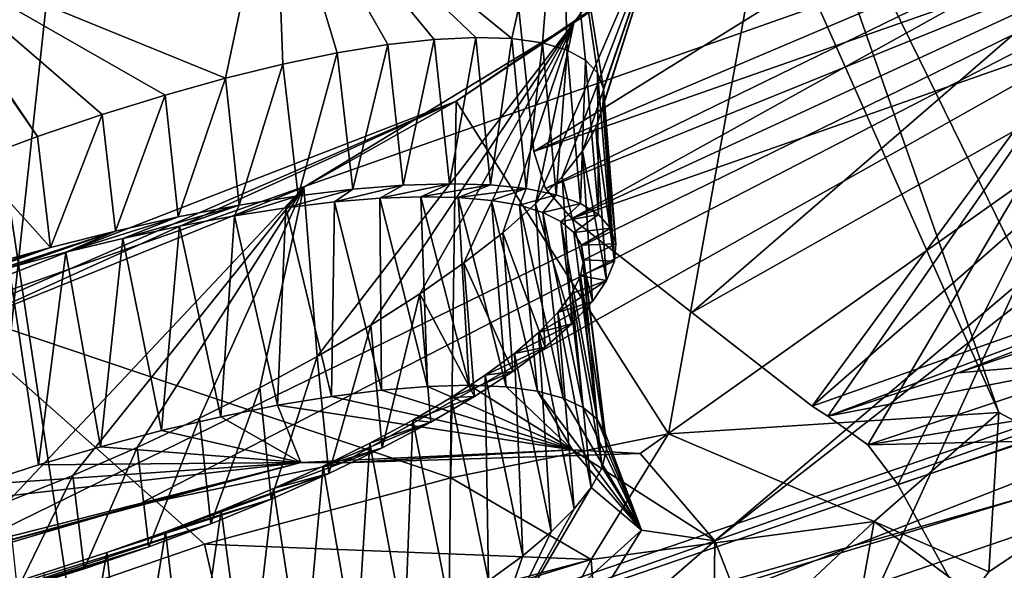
# Model space of a CAD drawing. Header units: metres. Extents: x -147 to 294, y -23 to 81.
# Tile 687 of 742: x 273.84 to 277.19, y 20.96 to 22.83. Entities that reach past the tile are written whole.
import ezdxf

# ---------------------------------------------------------------- set-up
doc = ezdxf.new("R2010")
doc.units = ezdxf.units.M
doc.layers.add('solid_AVA_153', color=7, linetype='CONTINUOUS')

msp = doc.modelspace()

# ---------------------------------------------------------------- linework, layer by layer
at = {"layer": 'solid_AVA_153'}
for points in [[(281.090759, 27.782938, 261.125031), (273.298553, 25.552353, 267.087738), (274.871796, 15.161433, 263.687531)], [(281.090759, 27.782938, 261.125031), (274.871796, 15.161433, 263.687531), (282.133179, 17.295027, 257.928406)], [(269.839508, 22.78021, 188.959213), (266.184479, 23.344116, 184.17128), (275.073944, 26.893671, 181.479767)], [(270.113403, 22.905949, 188.809036), (269.839508, 22.78021, 188.959213), (275.073944, 26.893671, 181.479767)], [(266.891571, 23.903015, 265.089081), (274.224762, 25.604277, 261.007599), (272.774292, 12.198071, 259.966278)], [(274.224762, 25.604277, 261.007599), (277.891327, 23.361124, 257.481934), (272.774292, 12.198071, 259.966278)], [(273.298553, 25.552353, 267.087738), (266.333405, 13.36541, 267.465149), (274.871796, 15.161433, 263.687531)], [(276.372711, 23.784113, 200.870712), (277.607422, 21.266909, 212.15889), (278.049072, 25.45262, 196.911346)], [(275.590973, 22.385658, 255.976196), (275.483337, 23.40773, 256.219147), (279.956787, 25.094995, 251.102448)], [(278.183624, 23.293781, 253.304214), (275.590973, 22.385658, 255.976196), (279.956787, 25.094995, 251.102448)], [(272.420959, 21.426838, 196.01593), (273.480469, 23.312174, 190.740845), (275.39267, 24.495562, 188.833923)], [(279.631287, 23.962055, 195.209442), (272.420959, 21.426838, 196.01593), (275.39267, 24.495562, 188.833923)], [(273.512421, 20.968189, 198.791458), (272.420959, 21.426838, 196.01593), (279.631287, 23.962055, 195.209442)], [(274.238586, 21.181356, 198.826004), (273.512421, 20.968189, 198.791458), (279.631287, 23.962055, 195.209442)], [(274.940186, 21.326372, 199.087189), (274.238586, 21.181356, 198.826004), (279.631287, 23.962055, 195.209442)], [(275.953888, 21.357759, 200.125351), (274.940186, 21.326372, 199.087189), (279.631287, 23.962055, 195.209442)], [(276.20813, 21.06086, 201.503845), (275.953888, 21.357759, 200.125351), (279.631287, 23.962055, 195.209442)], [(276.20813, 21.06086, 201.503845), (279.631287, 23.962055, 195.209442), (279.340332, 23.507404, 196.438736)], [(276.372711, 23.784113, 200.870712), (277.174988, 21.497374, 210.634293), (277.607422, 21.266909, 212.15889)], [(276.372711, 23.784113, 200.870712), (276.38443, 23.275013, 202.749542), (277.174988, 21.497374, 210.634293)], [(275.516754, 22.769531, 200.444611), (275.682129, 23.512913, 200.413239), (274.709534, 23.425734, 199.478989)], [(275.516754, 22.769531, 200.444611), (275.620758, 22.755217, 200.64183), (275.682129, 23.512913, 200.413239)], [(275.620758, 22.755217, 200.64183), (275.704498, 22.730661, 200.846252), (275.682129, 23.512913, 200.413239)], [(275.828735, 22.599361, 201.481262), (276.065979, 23.289627, 201.701324), (275.682129, 23.512913, 200.413239)], [(275.808685, 22.652742, 201.267227), (275.828735, 22.599361, 201.481262), (275.682129, 23.512913, 200.413239)], [(275.767212, 22.696421, 201.055328), (275.808685, 22.652742, 201.267227), (275.682129, 23.512913, 200.413239)], [(275.704498, 22.730661, 200.846252), (275.767212, 22.696421, 201.055328), (275.682129, 23.512913, 200.413239)], [(276.20813, 21.06086, 201.503845), (279.340332, 23.507404, 196.438736), (277.017029, 18.993937, 210.50383)], [(277.31427, 18.824436, 211.593063), (277.017029, 18.993937, 210.50383), (279.340332, 23.507404, 196.438736)], [(274.541595, 22.634813, 199.527771), (274.709534, 23.425734, 199.478989), (273.473663, 23.070343, 199.147614)], [(274.541595, 22.634813, 199.527771), (274.737305, 22.682701, 199.639221), (274.709534, 23.425734, 199.478989)], [(275.393585, 22.773333, 200.256546), (275.516754, 22.769531, 200.444611), (274.709534, 23.425734, 199.478989)], [(275.25235, 22.766449, 200.079819), (275.393585, 22.773333, 200.256546), (274.709534, 23.425734, 199.478989)], [(275.094543, 22.748903, 199.916702), (275.25235, 22.766449, 200.079819), (274.709534, 23.425734, 199.478989)], [(274.922119, 22.720875, 199.769196), (275.094543, 22.748903, 199.916702), (274.709534, 23.425734, 199.478989)], [(274.737305, 22.682701, 199.639221), (274.922119, 22.720875, 199.769196), (274.709534, 23.425734, 199.478989)], [(277.891327, 23.361124, 257.481934), (275.483337, 23.40773, 256.219147), (275.590973, 22.385658, 255.976196)], [(277.891327, 23.361124, 257.481934), (278.441376, 18.521315, 256.352936), (272.774292, 12.198071, 259.966278)], [(277.891327, 23.361124, 257.481934), (275.590973, 22.385658, 255.976196), (275.631592, 22.259779, 255.960785)], [(277.891327, 23.361124, 257.481934), (275.631592, 22.259779, 255.960785), (275.720398, 22.156893, 255.977661)], [(277.891327, 23.361124, 257.481934), (275.720398, 22.156893, 255.977661), (276.130066, 21.838064, 256.101257)], [(277.891327, 23.361124, 257.481934), (276.130066, 21.838064, 256.101257), (276.539429, 21.519073, 256.224609)], [(277.891327, 23.361124, 257.481934), (276.539429, 21.519073, 256.224609), (276.592621, 21.485153, 256.242859)], [(276.729095, 21.386909, 256.286377), (277.891327, 23.361124, 257.481934), (276.592621, 21.485153, 256.242859)], [(276.830963, 21.252842, 256.301025), (277.891327, 23.361124, 257.481934), (276.729095, 21.386909, 256.286377)], [(277.484467, 20.065168, 256.298859), (277.891327, 23.361124, 257.481934), (276.830963, 21.252842, 256.301025)], [(276.38443, 23.275013, 202.749542), (275.327515, 22.556015, 204.166458), (276.050201, 21.42469, 209.454712)], [(275.727753, 22.822769, 202.931183), (275.327515, 22.556015, 204.166458), (276.38443, 23.275013, 202.749542)], [(275.631592, 22.259779, 255.960785), (275.590973, 22.385658, 255.976196), (278.183624, 23.293781, 253.304214)], [(275.597412, 22.206703, 202.50267), (275.727753, 22.822769, 202.931183), (276.065979, 23.289627, 201.701324)], [(275.688324, 22.29966, 202.311722), (275.597412, 22.206703, 202.50267), (276.065979, 23.289627, 201.701324)], [(275.631592, 22.259779, 255.960785), (278.183624, 23.293781, 253.304214), (275.720398, 22.156893, 255.977661)], [(275.75705, 22.386179, 202.111725), (275.688324, 22.29966, 202.311722), (276.065979, 23.289627, 201.701324)], [(278.306488, 23.063919, 253.307373), (275.720398, 22.156893, 255.977661), (278.183624, 23.293781, 253.304214)], [(276.065979, 23.289627, 201.701324), (275.727753, 22.822769, 202.931183), (276.38443, 23.275013, 202.749542)], [(275.803223, 22.465353, 201.905594), (275.75705, 22.386179, 202.111725), (276.065979, 23.289627, 201.701324)], [(275.826996, 22.536598, 201.694977), (275.803223, 22.465353, 201.905594), (276.065979, 23.289627, 201.701324)], [(275.828735, 22.599361, 201.481262), (275.826996, 22.536598, 201.694977), (276.065979, 23.289627, 201.701324)], [(276.38443, 23.275013, 202.749542), (276.050201, 21.42469, 209.454712), (277.174988, 21.497374, 210.634293)], [(274.335815, 22.577456, 199.435669), (274.541595, 22.634813, 199.527771), (273.473663, 23.070343, 199.147614)], [(274.121613, 22.510912, 199.364395), (274.335815, 22.577456, 199.435669), (273.473663, 23.070343, 199.147614)], [(273.901825, 22.435919, 199.315277), (274.121613, 22.510912, 199.364395), (273.473663, 23.070343, 199.147614)], [(273.481934, 23.039242, 199.167679), (273.901825, 22.435919, 199.315277), (273.473663, 23.070343, 199.147614)], [(273.481934, 23.039242, 199.167679), (273.679047, 22.353302, 199.289185), (273.901825, 22.435919, 199.315277)], [(276.130066, 21.838064, 256.101257), (275.720398, 22.156893, 255.977661), (278.306488, 23.063919, 253.307373)], [(276.539429, 21.519073, 256.224609), (276.130066, 21.838064, 256.101257), (278.306488, 23.063919, 253.307373)], [(279.054688, 22.40872, 253.596069), (276.539429, 21.519073, 256.224609), (278.306488, 23.063919, 253.307373)], [(275.727753, 22.822769, 202.931183), (274.807953, 22.264051, 203.727432), (275.327515, 22.556015, 204.166458)], [(274.853394, 21.687687, 203.234772), (274.807953, 22.264051, 203.727432), (275.727753, 22.822769, 202.931183)], [(275.036011, 21.794819, 203.124557), (274.853394, 21.687687, 203.234772), (275.727753, 22.822769, 202.931183)], [(275.203308, 21.901423, 202.994583), (275.036011, 21.794819, 203.124557), (275.727753, 22.822769, 202.931183)], [(275.353638, 22.006426, 202.846268), (275.203308, 21.901423, 202.994583), (275.727753, 22.822769, 202.931183)], [(275.485413, 22.108557, 202.681625), (275.353638, 22.006426, 202.846268), (275.727753, 22.822769, 202.931183)], [(275.597412, 22.206703, 202.50267), (275.485413, 22.108557, 202.681625), (275.727753, 22.822769, 202.931183)], [(275.304199, 22.275703, 199.984039), (275.393585, 22.773333, 200.256546), (275.25235, 22.766449, 200.079819)], [(275.304199, 22.275703, 199.984039), (275.443604, 22.271885, 200.157043), (275.393585, 22.773333, 200.256546)], [(275.443604, 22.271885, 200.157043), (275.516754, 22.769531, 200.444611), (275.393585, 22.773333, 200.256546)], [(275.443604, 22.271885, 200.157043), (275.56485, 22.259233, 200.341858), (275.516754, 22.769531, 200.444611)], [(275.56485, 22.259233, 200.341858), (275.620758, 22.755217, 200.64183), (275.516754, 22.769531, 200.444611)], [(274.975586, 22.257055, 199.678207), (275.094543, 22.748903, 199.916702), (274.922119, 22.720875, 199.769196)], [(274.975586, 22.257055, 199.678207), (275.147003, 22.270834, 199.822769), (275.094543, 22.748903, 199.916702)], [(275.147003, 22.270834, 199.822769), (275.25235, 22.766449, 200.079819), (275.094543, 22.748903, 199.916702)], [(275.147003, 22.270834, 199.822769), (275.304199, 22.275703, 199.984039), (275.25235, 22.766449, 200.079819)], [(275.56485, 22.259233, 200.341858), (275.668121, 22.237841, 200.538284), (275.620758, 22.755217, 200.64183)], [(275.668121, 22.237841, 200.538284), (275.704498, 22.730661, 200.846252), (275.620758, 22.755217, 200.64183)], [(274.789093, 22.234129, 199.550308), (274.922119, 22.720875, 199.769196), (274.737305, 22.682701, 199.639221)], [(274.789093, 22.234129, 199.550308), (274.975586, 22.257055, 199.678207), (274.922119, 22.720875, 199.769196)], [(275.668121, 22.237841, 200.538284), (275.750641, 22.208319, 200.740829), (275.704498, 22.730661, 200.846252)], [(275.750641, 22.208319, 200.740829), (275.767212, 22.696421, 201.055328), (275.704498, 22.730661, 200.846252)], [(274.588531, 22.202398, 199.439041), (274.737305, 22.682701, 199.639221), (274.541595, 22.634813, 199.527771)], [(274.588531, 22.202398, 199.439041), (274.789093, 22.234129, 199.550308), (274.737305, 22.682701, 199.639221)], [(275.750641, 22.208319, 200.740829), (275.811798, 22.170414, 200.949707), (275.767212, 22.696421, 201.055328)], [(275.811798, 22.170414, 200.949707), (275.808685, 22.652742, 201.267227), (275.767212, 22.696421, 201.055328)], [(274.380341, 22.162508, 199.349426), (274.541595, 22.634813, 199.527771), (274.335815, 22.577456, 199.435669)], [(274.380341, 22.162508, 199.349426), (274.588531, 22.202398, 199.439041), (274.541595, 22.634813, 199.527771)], [(275.852112, 22.12439, 201.164429), (275.828735, 22.599361, 201.481262), (275.808685, 22.652742, 201.267227)], [(275.811798, 22.170414, 200.949707), (275.852112, 22.12439, 201.164429), (275.808685, 22.652742, 201.267227)], [(274.166718, 22.114714, 199.282959), (274.335815, 22.577456, 199.435669), (274.121613, 22.510912, 199.364395)], [(274.166718, 22.114714, 199.282959), (274.380341, 22.162508, 199.349426), (274.335815, 22.577456, 199.435669)], [(275.870331, 22.071661, 201.378433), (275.826996, 22.536598, 201.694977), (275.828735, 22.599361, 201.481262)], [(275.852112, 22.12439, 201.164429), (275.870331, 22.071661, 201.378433), (275.828735, 22.599361, 201.481262)], [(280.507874, 22.56543, 251.034393), (273.060547, 20.016443, 258.458984), (277.273987, 21.212803, 255.292374)], [(273.275024, 20.03397, 257.856995), (273.060547, 20.016443, 258.458984), (280.507874, 22.56543, 251.034393)], [(273.275024, 20.03397, 257.856995), (280.507874, 22.56543, 251.034393), (279.944885, 22.316853, 251.207489)], [(275.327515, 22.556015, 204.166458), (273.54718, 21.86727, 204.661865), (275.308929, 21.275461, 209.103928)], [(273.596069, 21.806313, 203.97612), (273.54718, 21.86727, 204.661865), (275.327515, 22.556015, 204.166458)], [(273.606567, 21.779114, 203.921463), (273.596069, 21.806313, 203.97612), (275.327515, 22.556015, 204.166458)], [(274.807953, 22.264051, 203.727432), (273.606567, 21.779114, 203.921463), (275.327515, 22.556015, 204.166458)], [(275.327515, 22.556015, 204.166458), (275.308929, 21.275461, 209.103928), (276.050201, 21.42469, 209.454712)], [(275.865845, 22.012085, 201.591507), (275.803223, 22.465353, 201.905594), (275.826996, 22.536598, 201.694977)], [(275.870331, 22.071661, 201.378433), (275.865845, 22.012085, 201.591507), (275.826996, 22.536598, 201.694977)], [(273.945526, 22.058876, 199.237854), (274.121613, 22.510912, 199.364395), (273.901825, 22.435919, 199.315277)], [(273.945526, 22.058876, 199.237854), (274.166718, 22.114714, 199.282959), (274.121613, 22.510912, 199.364395)], [(273.945526, 22.058876, 199.237854), (273.901825, 22.435919, 199.315277), (273.679047, 22.353302, 199.289185)], [(275.839264, 21.945875, 201.803528), (275.75705, 22.386179, 202.111725), (275.803223, 22.465353, 201.905594)], [(275.865845, 22.012085, 201.591507), (275.839264, 21.945875, 201.803528), (275.803223, 22.465353, 201.905594)], [(282.640472, 22.442837, 214.500244), (277.254456, 20.797127, 213.635574), (276.188354, 20.19775, 214.714798)], [(281.68631, 22.07954, 214.60199), (282.640472, 22.442837, 214.500244), (276.188354, 20.19775, 214.714798)], [(276.592621, 21.485153, 256.242859), (276.539429, 21.519073, 256.224609), (279.054688, 22.40872, 253.596069)], [(277.036652, 21.631964, 255.82193), (276.592621, 21.485153, 256.242859), (279.054688, 22.40872, 253.596069)], [(277.472046, 21.7799, 255.392456), (277.036652, 21.631964, 255.82193), (279.054688, 22.40872, 253.596069)], [(275.791229, 21.874983, 202.008118), (275.688324, 22.29966, 202.311722), (275.75705, 22.386179, 202.111725)], [(275.839264, 21.945875, 201.803528), (275.791229, 21.874983, 202.008118), (275.75705, 22.386179, 202.111725)], [(273.945526, 22.058876, 199.237854), (273.679047, 22.353302, 199.289185), (273.716766, 21.995064, 199.213943)], [(273.275024, 20.03397, 257.856995), (279.944885, 22.316853, 251.207489), (273.409088, 19.768438, 257.52124)], [(279.944885, 22.316853, 251.207489), (279.720917, 21.928774, 251.228699), (273.409088, 19.768438, 257.52124)], [(275.721283, 21.799393, 202.204865), (275.597412, 22.206703, 202.50267), (275.688324, 22.29966, 202.311722)], [(275.791229, 21.874983, 202.008118), (275.721283, 21.799393, 202.204865), (275.688324, 22.29966, 202.311722)], [(274.912323, 22.213684, 199.762665), (275.147003, 22.270834, 199.822769), (274.975586, 22.257055, 199.678207)], [(274.912323, 22.213684, 199.762665), (275.066681, 22.226229, 199.892227), (275.147003, 22.270834, 199.822769)], [(275.066681, 22.226229, 199.892227), (275.304199, 22.275703, 199.984039), (275.147003, 22.270834, 199.822769)], [(275.066681, 22.226229, 199.892227), (275.206696, 22.231337, 200.032913), (275.304199, 22.275703, 199.984039)], [(275.206696, 22.231337, 200.032913), (275.443604, 22.271885, 200.157043), (275.304199, 22.275703, 199.984039)], [(275.206696, 22.231337, 200.032913), (275.334106, 22.228844, 200.187256), (275.443604, 22.271885, 200.157043)], [(275.334106, 22.228844, 200.187256), (275.56485, 22.259233, 200.341858), (275.443604, 22.271885, 200.157043)], [(273.801056, 21.194189, 203.450455), (273.606567, 21.779114, 203.921463), (274.807953, 22.264051, 203.727432)], [(274.022125, 21.283207, 203.453934), (273.801056, 21.194189, 203.450455), (274.807953, 22.264051, 203.727432)], [(274.240204, 21.378092, 203.43396), (274.022125, 21.283207, 203.453934), (274.807953, 22.264051, 203.727432)], [(274.452728, 21.477779, 203.390625), (274.240204, 21.378092, 203.43396), (274.807953, 22.264051, 203.727432)], [(274.657928, 21.581419, 203.323959), (274.452728, 21.477779, 203.390625), (274.807953, 22.264051, 203.727432)], [(274.571991, 22.166538, 199.549133), (274.789093, 22.234129, 199.550308), (274.588531, 22.202398, 199.439041)], [(274.571991, 22.166538, 199.549133), (274.746582, 22.193798, 199.647263), (274.789093, 22.234129, 199.550308)], [(274.853394, 21.687687, 203.234772), (274.657928, 21.581419, 203.323959), (274.807953, 22.264051, 203.727432)], [(274.746582, 22.193798, 199.647263), (274.975586, 22.257055, 199.678207), (274.789093, 22.234129, 199.550308)], [(274.746582, 22.193798, 199.647263), (274.912323, 22.213684, 199.762665), (274.975586, 22.257055, 199.678207)], [(275.229492, 21.586142, 199.814453), (275.206696, 22.231337, 200.032913), (275.066681, 22.226229, 199.892227)], [(275.371704, 21.589745, 199.976273), (275.334106, 22.228844, 200.187256), (275.206696, 22.231337, 200.032913)], [(275.229492, 21.586142, 199.814453), (275.371704, 21.589745, 199.976273), (275.206696, 22.231337, 200.032913)], [(275.334106, 22.228844, 200.187256), (275.447113, 22.219027, 200.352158), (275.56485, 22.259233, 200.341858)], [(275.447113, 22.219027, 200.352158), (275.542847, 22.20223, 200.523041), (275.56485, 22.259233, 200.341858)], [(275.542847, 22.20223, 200.523041), (275.668121, 22.237841, 200.538284), (275.56485, 22.259233, 200.341858)], [(275.542847, 22.20223, 200.523041), (275.621735, 22.178095, 200.701569), (275.668121, 22.237841, 200.538284)], [(275.621735, 22.178095, 200.701569), (275.750641, 22.208319, 200.740829), (275.668121, 22.237841, 200.538284)], [(274.191498, 22.089607, 199.400375), (274.588531, 22.202398, 199.439041), (274.380341, 22.162508, 199.349426)], [(274.191498, 22.089607, 199.400375), (274.385254, 22.131435, 199.466248), (274.588531, 22.202398, 199.439041)], [(274.385254, 22.131435, 199.466248), (274.571991, 22.166538, 199.549133), (274.588531, 22.202398, 199.439041)], [(274.901978, 21.552132, 199.534958), (274.912323, 22.213684, 199.762665), (274.746582, 22.193798, 199.647263)], [(274.901978, 21.552132, 199.534958), (275.072357, 21.573561, 199.666855), (274.912323, 22.213684, 199.762665)], [(275.072357, 21.573561, 199.666855), (275.066681, 22.226229, 199.892227), (274.912323, 22.213684, 199.762665)], [(275.072357, 21.573561, 199.666855), (275.229492, 21.586142, 199.814453), (275.066681, 22.226229, 199.892227)], [(275.496826, 21.58429, 200.15004), (275.447113, 22.219027, 200.352158), (275.334106, 22.228844, 200.187256)], [(275.371704, 21.589745, 199.976273), (275.496826, 21.58429, 200.15004), (275.334106, 22.228844, 200.187256)], [(275.603668, 21.569832, 200.333725), (275.542847, 22.20223, 200.523041), (275.447113, 22.219027, 200.352158)], [(275.496826, 21.58429, 200.15004), (275.603668, 21.569832, 200.333725), (275.447113, 22.219027, 200.352158)], [(275.629974, 21.719223, 202.393921), (275.485413, 22.108557, 202.681625), (275.597412, 22.206703, 202.50267)], [(275.691376, 21.546579, 200.525482), (275.621735, 22.178095, 200.701569), (275.542847, 22.20223, 200.523041)], [(275.603668, 21.569832, 200.333725), (275.691376, 21.546579, 200.525482), (275.542847, 22.20223, 200.523041)], [(275.721283, 21.799393, 202.204865), (275.629974, 21.719223, 202.393921), (275.597412, 22.206703, 202.50267)], [(275.621735, 22.178095, 200.701569), (275.683777, 22.147003, 200.886398), (275.750641, 22.208319, 200.740829)], [(275.683777, 22.147003, 200.886398), (275.811798, 22.170414, 200.949707), (275.750641, 22.208319, 200.740829)], [(276.887604, 18.912016, 221.665955), (276.883057, 18.532045, 223.566589), (287.729736, 22.21979, 224.105988)], [(281.792969, 19.939793, 224.722961), (287.729736, 22.21979, 224.105988), (276.883057, 18.532045, 223.566589)], [(283.750336, 21.487852, 220.551254), (276.887604, 18.912016, 221.665955), (287.729736, 22.21979, 224.105988)], [(274.525177, 21.482929, 199.32338), (274.571991, 22.166538, 199.549133), (274.385254, 22.131435, 199.466248)], [(274.525177, 21.482929, 199.32338), (274.719086, 21.521898, 199.420013), (274.571991, 22.166538, 199.549133)], [(274.719086, 21.521898, 199.420013), (274.746582, 22.193798, 199.647263), (274.571991, 22.166538, 199.549133)], [(274.719086, 21.521898, 199.420013), (274.901978, 21.552132, 199.534958), (274.746582, 22.193798, 199.647263)], [(275.759369, 21.514771, 200.723755), (275.683777, 22.147003, 200.886398), (275.621735, 22.178095, 200.701569)], [(275.691376, 21.546579, 200.525482), (275.759369, 21.514771, 200.723755), (275.621735, 22.178095, 200.701569)], [(275.683777, 22.147003, 200.886398), (275.727783, 22.109802, 201.073013), (275.811798, 22.170414, 200.949707)], [(275.727783, 22.109802, 201.073013), (275.852112, 22.12439, 201.164429), (275.811798, 22.170414, 200.949707)], [(273.997772, 22.042452, 199.354462), (274.380341, 22.162508, 199.349426), (274.166718, 22.114714, 199.282959)], [(273.997772, 22.042452, 199.354462), (274.191498, 22.089607, 199.400375), (274.380341, 22.162508, 199.349426)], [(274.322998, 21.435719, 199.246582), (274.385254, 22.131435, 199.466248), (274.191498, 22.089607, 199.400375)], [(274.322998, 21.435719, 199.246582), (274.525177, 21.482929, 199.32338), (274.385254, 22.131435, 199.466248)], [(275.807007, 21.474762, 200.926422), (275.727783, 22.109802, 201.073013), (275.683777, 22.147003, 200.886398)], [(275.759369, 21.514771, 200.723755), (275.807007, 21.474762, 200.926422), (275.683777, 22.147003, 200.886398)], [(273.412079, 21.86837, 199.332947), (274.166718, 22.114714, 199.282959), (273.945526, 22.058876, 199.237854)], [(273.412079, 21.86837, 199.332947), (273.609039, 21.931976, 199.321274), (274.166718, 22.114714, 199.282959)], [(273.609039, 21.931976, 199.321274), (273.80426, 21.990015, 199.3284), (274.166718, 22.114714, 199.282959)], [(273.80426, 21.990015, 199.3284), (273.997772, 22.042452, 199.354462), (274.166718, 22.114714, 199.282959)], [(275.51947, 21.636633, 202.569962), (275.353638, 22.006426, 202.846268), (275.485413, 22.108557, 202.681625)], [(275.629974, 21.719223, 202.393921), (275.51947, 21.636633, 202.569962), (275.485413, 22.108557, 202.681625)], [(275.727783, 22.109802, 201.073013), (275.753571, 22.066359, 201.261627), (275.852112, 22.12439, 201.164429)], [(275.807007, 21.474762, 200.926422), (275.753571, 22.066359, 201.261627), (275.727783, 22.109802, 201.073013)], [(275.753571, 22.066359, 201.261627), (275.870331, 22.071661, 201.378433), (275.852112, 22.12439, 201.164429)], [(274.115356, 21.38098, 199.190872), (274.191498, 22.089607, 199.400375), (273.997772, 22.042452, 199.354462)], [(274.115356, 21.38098, 199.190872), (274.322998, 21.435719, 199.246582), (274.191498, 22.089607, 199.400375)], [(275.753571, 22.066359, 201.261627), (275.761353, 22.016706, 201.452408), (275.870331, 22.071661, 201.378433)], [(275.833893, 21.427055, 201.131012), (275.761353, 22.016706, 201.452408), (275.753571, 22.066359, 201.261627)], [(275.807007, 21.474762, 200.926422), (275.833893, 21.427055, 201.131012), (275.753571, 22.066359, 201.261627)], [(275.761353, 22.016706, 201.452408), (275.865845, 22.012085, 201.591507), (275.870331, 22.071661, 201.378433)], [(280.846619, 21.692974, 214.997391), (281.68631, 22.07954, 214.60199), (276.188354, 20.19775, 214.714798)], [(273.945526, 22.058876, 199.237854), (273.042908, 21.766403, 199.29509), (272.840057, 21.684725, 199.367325)], [(273.412079, 21.86837, 199.332947), (273.945526, 22.058876, 199.237854), (272.840057, 21.684725, 199.367325)], [(273.945526, 22.058876, 199.237854), (273.716766, 21.995064, 199.213943), (273.042908, 21.766403, 199.29509)], [(273.904663, 21.31934, 199.157089), (273.997772, 22.042452, 199.354462), (273.80426, 21.990015, 199.3284)], [(273.904663, 21.31934, 199.157089), (274.115356, 21.38098, 199.190872), (273.997772, 22.042452, 199.354462)], [(275.389404, 21.551554, 202.732864), (275.203308, 21.901423, 202.994583), (275.353638, 22.006426, 202.846268)], [(275.51947, 21.636633, 202.569962), (275.389404, 21.551554, 202.732864), (275.353638, 22.006426, 202.846268)], [(275.761353, 22.016706, 201.452408), (275.750824, 21.961971, 201.640808), (275.865845, 22.012085, 201.591507)], [(275.839539, 21.372129, 201.335312), (275.750824, 21.961971, 201.640808), (275.761353, 22.016706, 201.452408)], [(275.750824, 21.961971, 201.640808), (275.839264, 21.945875, 201.803528), (275.865845, 22.012085, 201.591507)], [(275.833893, 21.427055, 201.131012), (275.839539, 21.372129, 201.335312), (275.761353, 22.016706, 201.452408)], [(273.693115, 21.251314, 199.145416), (273.904663, 21.31934, 199.157089), (273.80426, 21.990015, 199.3284)], [(275.673431, 21.83745, 202.008224), (275.791229, 21.874983, 202.008118), (275.839264, 21.945875, 201.803528)], [(275.721466, 21.902353, 201.825516), (275.673431, 21.83745, 202.008224), (275.839264, 21.945875, 201.803528)], [(275.750824, 21.961971, 201.640808), (275.721466, 21.902353, 201.825516), (275.839264, 21.945875, 201.803528)], [(275.823792, 21.310429, 201.537582), (275.721466, 21.902353, 201.825516), (275.750824, 21.961971, 201.640808)], [(275.839539, 21.372129, 201.335312), (275.823792, 21.310429, 201.537582), (275.750824, 21.961971, 201.640808)], [(279.720917, 21.928774, 251.228699), (280.540039, 15.652699, 249.314453), (273.078705, 13.137282, 256.572449)], [(273.409088, 19.768438, 257.52124), (279.720917, 21.928774, 251.228699), (273.078705, 13.137282, 256.572449)], [(275.07547, 21.376928, 203.014145), (275.036011, 21.794819, 203.124557), (275.203308, 21.901423, 202.994583)], [(275.240265, 21.464157, 202.882645), (275.07547, 21.376928, 203.014145), (275.203308, 21.901423, 202.994583)], [(275.389404, 21.551554, 202.732864), (275.240265, 21.464157, 202.882645), (275.203308, 21.901423, 202.994583)], [(275.786865, 21.242468, 201.736084), (275.673431, 21.83745, 202.008224), (275.721466, 21.902353, 201.825516)], [(275.823792, 21.310429, 201.537582), (275.786865, 21.242468, 201.736084), (275.721466, 21.902353, 201.825516)], [(273.54718, 21.86727, 204.661865), (273.3862, 20.676014, 209.099167), (274.469604, 21.049667, 208.948822)], [(273.54718, 21.86727, 204.661865), (274.469604, 21.049667, 208.948822), (275.308929, 21.275461, 209.103928)], [(275.60791, 21.76902, 202.183838), (275.721283, 21.799393, 202.204865), (275.791229, 21.874983, 202.008118)], [(275.673431, 21.83745, 202.008224), (275.60791, 21.76902, 202.183838), (275.791229, 21.874983, 202.008118)], [(275.729034, 21.169027, 201.928436), (275.60791, 21.76902, 202.183838), (275.673431, 21.83745, 202.008224)], [(275.786865, 21.242468, 201.736084), (275.729034, 21.169027, 201.928436), (275.673431, 21.83745, 202.008224)], [(275.525513, 21.698214, 202.348923), (275.629974, 21.719223, 202.393921), (275.721283, 21.799393, 202.204865)], [(275.60791, 21.76902, 202.183838), (275.525513, 21.698214, 202.348923), (275.721283, 21.799393, 202.204865)], [(274.89386, 21.289557, 203.127289), (274.853394, 21.687687, 203.234772), (275.036011, 21.794819, 203.124557)], [(275.07547, 21.376928, 203.014145), (274.89386, 21.289557, 203.127289), (275.036011, 21.794819, 203.124557)], [(275.65094, 21.091076, 202.112076), (275.525513, 21.698214, 202.348923), (275.60791, 21.76902, 202.183838)], [(275.729034, 21.169027, 201.928436), (275.65094, 21.091076, 202.112076), (275.60791, 21.76902, 202.183838)], [(277.60733, 21.681374, 255.435242), (277.036652, 21.631964, 255.82193), (277.472046, 21.7799, 255.392456)], [(275.425446, 21.624054, 202.506104), (275.51947, 21.636633, 202.569962), (275.629974, 21.719223, 202.393921)], [(275.525513, 21.698214, 202.348923), (275.425446, 21.624054, 202.506104), (275.629974, 21.719223, 202.393921)], [(275.553589, 21.009518, 202.284805), (275.425446, 21.624054, 202.506104), (275.525513, 21.698214, 202.348923)], [(275.65094, 21.091076, 202.112076), (275.553589, 21.009518, 202.284805), (275.525513, 21.698214, 202.348923)], [(280.846619, 21.692974, 214.997391), (275.491211, 19.910418, 214.992828), (274.619873, 19.615648, 215.079086)], [(279.788544, 20.992599, 216.460831), (280.846619, 21.692974, 214.997391), (274.619873, 19.615648, 215.079086)], [(274.696777, 21.202429, 203.222244), (274.657928, 21.581419, 203.323959), (274.853394, 21.687687, 203.234772)], [(274.89386, 21.289557, 203.127289), (274.696777, 21.202429, 203.222244), (274.853394, 21.687687, 203.234772)], [(280.846619, 21.692974, 214.997391), (276.188354, 20.19775, 214.714798), (275.491211, 19.910418, 214.992828)], [(277.60733, 21.681374, 255.435242), (276.592621, 21.485153, 256.242859), (277.036652, 21.631964, 255.82193)], [(276.729095, 21.386909, 256.286377), (276.592621, 21.485153, 256.242859), (277.60733, 21.681374, 255.435242)], [(276.729095, 21.386909, 256.286377), (277.60733, 21.681374, 255.435242), (277.707825, 21.547634, 255.449249)], [(275.309509, 21.547991, 202.652252), (275.389404, 21.551554, 202.732864), (275.51947, 21.636633, 202.569962)], [(275.425446, 21.624054, 202.506104), (275.309509, 21.547991, 202.652252), (275.51947, 21.636633, 202.569962)], [(275.437653, 20.924948, 202.445313), (275.309509, 21.547991, 202.652252), (275.425446, 21.624054, 202.506104)], [(275.553589, 21.009518, 202.284805), (275.437653, 20.924948, 202.445313), (275.425446, 21.624054, 202.506104)], [(274.491333, 21.119034, 203.294403), (274.452728, 21.477779, 203.390625), (274.657928, 21.581419, 203.323959)], [(274.696777, 21.202429, 203.222244), (274.491333, 21.119034, 203.294403), (274.657928, 21.581419, 203.323959)], [(275.722748, 21.370638, 200.227188), (275.072357, 21.573561, 199.666855), (274.901978, 21.552132, 199.534958)], [(275.722748, 21.370638, 200.227188), (275.229492, 21.586142, 199.814453), (275.072357, 21.573561, 199.666855)], [(275.722748, 21.370638, 200.227188), (275.371704, 21.589745, 199.976273), (275.229492, 21.586142, 199.814453)], [(275.722748, 21.370638, 200.227188), (275.496826, 21.58429, 200.15004), (275.371704, 21.589745, 199.976273)], [(275.722748, 21.370638, 200.227188), (275.603668, 21.569832, 200.333725), (275.496826, 21.58429, 200.15004)], [(275.957916, 21.097231, 201.49939), (275.691376, 21.546579, 200.525482), (275.603668, 21.569832, 200.333725)], [(275.957916, 21.097231, 201.49939), (275.603668, 21.569832, 200.333725), (275.722748, 21.370638, 200.227188)], [(275.722748, 21.370638, 200.227188), (274.901978, 21.552132, 199.534958), (274.719086, 21.521898, 199.420013)], [(275.179413, 21.471426, 202.78418), (275.240265, 21.464157, 202.882645), (275.389404, 21.551554, 202.732864)], [(275.309509, 21.547991, 202.652252), (275.179413, 21.471426, 202.78418), (275.389404, 21.551554, 202.732864)], [(275.303284, 20.837921, 202.592514), (275.179413, 21.471426, 202.78418), (275.309509, 21.547991, 202.652252)], [(275.437653, 20.924948, 202.445313), (275.303284, 20.837921, 202.592514), (275.309509, 21.547991, 202.652252)], [(275.957916, 21.097231, 201.49939), (275.759369, 21.514771, 200.723755), (275.691376, 21.546579, 200.525482)], [(277.273682, 21.399685, 255.879364), (276.729095, 21.386909, 256.286377), (277.707825, 21.547634, 255.449249)], [(274.798462, 21.326923, 199.273468), (274.719086, 21.521898, 199.420013), (274.525177, 21.482929, 199.32338)], [(275.722748, 21.370638, 200.227188), (274.719086, 21.521898, 199.420013), (274.798462, 21.326923, 199.273468)], [(275.957916, 21.097231, 201.49939), (275.807007, 21.474762, 200.926422), (275.759369, 21.514771, 200.723755)], [(276.750458, 21.126524, 210.810532), (277.174988, 21.497374, 210.634293), (276.050201, 21.42469, 209.454712)], [(276.750458, 21.126524, 210.810532), (277.140472, 20.955158, 212.097351), (277.174988, 21.497374, 210.634293)], [(277.140472, 20.955158, 212.097351), (277.607422, 21.266909, 212.15889), (277.174988, 21.497374, 210.634293)], [(274.279968, 21.04052, 203.342361), (274.240204, 21.378092, 203.43396), (274.452728, 21.477779, 203.390625)], [(274.491333, 21.119034, 203.294403), (274.279968, 21.04052, 203.342361), (274.452728, 21.477779, 203.390625)], [(274.798462, 21.326923, 199.273468), (274.525177, 21.482929, 199.32338), (274.322998, 21.435719, 199.246582)], [(274.874115, 21.314852, 203.009781), (275.07547, 21.376928, 203.014145), (275.240265, 21.464157, 202.882645)], [(275.033447, 21.393213, 202.904205), (274.874115, 21.314852, 203.009781), (275.240265, 21.464157, 202.882645)], [(275.179413, 21.471426, 202.78418), (275.033447, 21.393213, 202.904205), (275.240265, 21.464157, 202.882645)], [(275.152069, 20.749462, 202.724503), (275.033447, 21.393213, 202.904205), (275.179413, 21.471426, 202.78418)], [(275.303284, 20.837921, 202.592514), (275.152069, 20.749462, 202.724503), (275.179413, 21.471426, 202.78418)], [(275.957916, 21.097231, 201.49939), (275.833893, 21.427055, 201.131012), (275.807007, 21.474762, 200.926422)], [(283.750336, 21.487852, 220.551254), (282.781189, 21.117941, 220.656097), (276.887604, 18.912016, 221.665955)], [(274.798462, 21.326923, 199.273468), (274.322998, 21.435719, 199.246582), (274.115356, 21.38098, 199.190872)], [(275.957916, 21.097231, 201.49939), (275.839539, 21.372129, 201.335312), (275.833893, 21.427055, 201.131012)], [(274.986298, 20.660822, 202.83934), (274.874115, 21.314852, 203.009781), (275.033447, 21.393213, 202.904205)], [(275.152069, 20.749462, 202.724503), (274.986298, 20.660822, 202.83934), (275.033447, 21.393213, 202.904205)], [(275.78717, 20.996685, 209.886917), (276.050201, 21.42469, 209.454712), (275.308929, 21.275461, 209.103928)], [(275.78717, 20.996685, 209.886917), (276.750458, 21.126524, 210.810532), (276.050201, 21.42469, 209.454712)], [(277.273682, 21.399685, 255.879364), (276.830963, 21.252842, 256.301025), (276.729095, 21.386909, 256.286377)], [(277.484467, 20.065168, 256.298859), (276.830963, 21.252842, 256.301025), (277.273682, 21.399685, 255.879364)], [(274.798462, 21.326923, 199.273468), (274.115356, 21.38098, 199.190872), (273.904663, 21.31934, 199.157089)], [(274.060394, 20.965731, 203.367798), (274.022125, 21.283207, 203.453934), (274.240204, 21.378092, 203.43396)], [(274.279968, 21.04052, 203.342361), (274.060394, 20.965731, 203.367798), (274.240204, 21.378092, 203.43396)], [(274.705048, 21.23855, 203.096954), (274.89386, 21.289557, 203.127289), (275.07547, 21.376928, 203.014145)], [(274.874115, 21.314852, 203.009781), (274.705048, 21.23855, 203.096954), (275.07547, 21.376928, 203.014145)], [(275.722748, 21.370638, 200.227188), (274.798462, 21.326923, 199.273468), (274.940186, 21.326372, 199.087189)], [(275.722748, 21.370638, 200.227188), (274.940186, 21.326372, 199.087189), (275.953888, 21.357759, 200.125351)], [(275.722748, 21.370638, 200.227188), (275.953888, 21.357759, 200.125351), (276.20813, 21.06086, 201.503845)], [(275.957916, 21.097231, 201.49939), (275.722748, 21.370638, 200.227188), (276.20813, 21.06086, 201.503845)], [(275.957916, 21.097231, 201.49939), (275.823792, 21.310429, 201.537582), (275.839539, 21.372129, 201.335312)], [(274.798462, 21.326923, 199.273468), (273.693115, 21.251314, 199.145416), (273.48288, 21.177532, 199.156097)], [(273.525757, 21.003922, 199.017822), (274.798462, 21.326923, 199.273468), (273.48288, 21.177532, 199.156097)], [(273.525757, 21.003922, 199.017822), (273.527588, 20.988522, 198.987793), (274.798462, 21.326923, 199.273468)], [(274.798462, 21.326923, 199.273468), (273.527588, 20.988522, 198.987793), (274.238586, 21.181356, 198.826004)], [(274.798462, 21.326923, 199.273468), (273.904663, 21.31934, 199.157089), (273.693115, 21.251314, 199.145416)], [(274.798462, 21.326923, 199.273468), (274.238586, 21.181356, 198.826004), (274.940186, 21.326372, 199.087189)], [(274.807526, 20.573107, 202.935455), (274.705048, 21.23855, 203.096954), (274.874115, 21.314852, 203.009781)], [(274.986298, 20.660822, 202.83934), (274.807526, 20.573107, 202.935455), (274.874115, 21.314852, 203.009781)], [(275.957916, 21.097231, 201.49939), (275.786865, 21.242468, 201.736084), (275.823792, 21.310429, 201.537582)], [(273.832611, 20.894663, 203.37088), (273.801056, 21.194189, 203.450455), (274.022125, 21.283207, 203.453934)], [(274.060394, 20.965731, 203.367798), (273.832611, 20.894663, 203.37088), (274.022125, 21.283207, 203.453934)], [(274.337097, 21.091679, 203.2173), (274.696777, 21.202429, 203.222244), (274.89386, 21.289557, 203.127289)], [(274.526337, 21.164345, 203.165741), (274.337097, 21.091679, 203.2173), (274.89386, 21.289557, 203.127289)], [(275.78717, 20.996685, 209.886917), (275.308929, 21.275461, 209.103928), (274.469604, 21.049667, 208.948822)], [(274.705048, 21.23855, 203.096954), (274.526337, 21.164345, 203.165741), (274.89386, 21.289557, 203.127289)], [(276.813324, 20.534491, 213.343262), (277.254456, 20.797127, 213.635574), (277.607422, 21.266909, 212.15889)], [(276.813324, 20.534491, 213.343262), (277.607422, 21.266909, 212.15889), (277.140472, 20.955158, 212.097351)], [(274.617615, 20.487389, 203.011292), (274.526337, 21.164345, 203.165741), (274.705048, 21.23855, 203.096954)], [(274.807526, 20.573107, 202.935455), (274.617615, 20.487389, 203.011292), (274.705048, 21.23855, 203.096954)], [(275.41507, 20.608116, 202.609268), (275.729034, 21.169027, 201.928436), (275.786865, 21.242468, 201.736084)], [(275.41507, 20.608116, 202.609268), (275.786865, 21.242468, 201.736084), (275.957916, 21.097231, 201.49939)], [(273.060547, 20.016443, 258.458984), (273.061951, 19.937822, 258.790375), (277.273987, 21.212803, 255.292374)], [(277.273987, 21.212803, 255.292374), (273.061951, 19.937822, 258.790375), (278.115143, 19.724819, 255.404922)], [(274.696777, 21.202429, 203.222244), (273.366089, 20.771471, 203.296753), (274.491333, 21.119034, 203.294403)], [(273.923431, 20.951326, 203.263489), (273.366089, 20.771471, 203.296753), (274.696777, 21.202429, 203.222244)], [(273.923431, 20.951326, 203.263489), (274.696777, 21.202429, 203.222244), (274.13739, 21.020565, 203.251678)], [(274.337097, 21.091679, 203.2173), (274.13739, 21.020565, 203.251678), (274.696777, 21.202429, 203.222244)], [(273.527588, 20.988522, 198.987793), (273.512421, 20.968189, 198.791458), (274.238586, 21.181356, 198.826004)], [(274.41864, 20.404507, 203.06601), (274.337097, 21.091679, 203.2173), (274.526337, 21.164345, 203.165741)], [(274.617615, 20.487389, 203.011292), (274.41864, 20.404507, 203.06601), (274.526337, 21.164345, 203.165741)], [(275.41507, 20.608116, 202.609268), (275.65094, 21.091076, 202.112076), (275.729034, 21.169027, 201.928436)], [(275.78717, 20.996685, 209.886917), (275.83728, 20.270184, 210.052536), (276.750458, 21.126524, 210.810532)], [(276.750458, 21.126524, 210.810532), (275.83728, 20.270184, 210.052536), (276.619232, 20.393951, 210.88356)], [(277.083649, 20.88047, 212.081284), (276.750458, 21.126524, 210.810532), (276.619232, 20.393951, 210.88356)], [(277.083649, 20.88047, 212.081284), (277.140472, 20.955158, 212.097351), (276.750458, 21.126524, 210.810532)], [(274.491333, 21.119034, 203.294403), (273.366089, 20.771471, 203.296753), (273.594116, 20.828468, 203.344467)], [(274.491333, 21.119034, 203.294403), (273.594116, 20.828468, 203.344467), (274.279968, 21.04052, 203.342361)], [(274.212555, 20.32523, 203.09903), (274.13739, 21.020565, 203.251678), (274.337097, 21.091679, 203.2173)], [(274.41864, 20.404507, 203.06601), (274.212555, 20.32523, 203.09903), (274.337097, 21.091679, 203.2173)], [(275.41507, 20.608116, 202.609268), (275.957916, 21.097231, 201.49939), (275.611267, 20.542448, 202.720535)], [(275.41507, 20.608116, 202.609268), (275.553589, 21.009518, 202.284805), (275.65094, 21.091076, 202.112076)], [(275.957916, 21.097231, 201.49939), (276.20813, 21.06086, 201.503845), (275.611267, 20.542448, 202.720535)], [(281.80777, 20.819557, 220.442108), (276.887604, 18.912016, 221.665955), (282.781189, 21.117941, 220.656097)], [(275.611267, 20.542448, 202.720535), (276.20813, 21.06086, 201.503845), (276.18457, 18.950201, 209.597946)], [(276.20813, 21.06086, 201.503845), (277.017029, 18.993937, 210.50383), (276.18457, 18.950201, 209.597946)], [(274.557892, 20.668037, 209.528351), (274.469604, 21.049667, 208.948822), (273.3862, 20.676014, 209.099167)], [(274.279968, 21.04052, 203.342361), (273.594116, 20.828468, 203.344467), (273.832611, 20.894663, 203.37088)], [(274.279968, 21.04052, 203.342361), (273.832611, 20.894663, 203.37088), (274.060394, 20.965731, 203.367798)], [(274.557892, 20.668037, 209.528351), (275.78717, 20.996685, 209.886917), (274.469604, 21.049667, 208.948822)], [(274.002686, 20.251074, 203.109787), (273.923431, 20.951326, 203.263489), (274.13739, 21.020565, 203.251678)], [(274.002686, 20.251074, 203.109787), (274.13739, 21.020565, 203.251678), (274.212555, 20.32523, 203.09903)], [(279.788544, 20.992599, 216.460831), (274.619873, 19.615648, 215.079086), (274.307312, 18.573685, 219.366913)], [(279.812988, 20.588461, 218.314346), (279.788544, 20.992599, 216.460831), (274.307312, 18.573685, 219.366913)], [(274.557892, 20.668037, 209.528351), (274.56958, 20.624662, 209.558609), (275.78717, 20.996685, 209.886917)], [(274.56958, 20.624662, 209.558609), (275.329651, 20.11939, 209.805786), (275.78717, 20.996685, 209.886917)], [(275.78717, 20.996685, 209.886917), (275.329651, 20.11939, 209.805786), (275.83728, 20.270184, 210.052536)], [(275.41507, 20.608116, 202.609268), (275.437653, 20.924948, 202.445313), (275.553589, 21.009518, 202.284805)]]:
    msp.add_3dface(points, dxfattribs=at)

doc.saveas('drawing.dxf')
